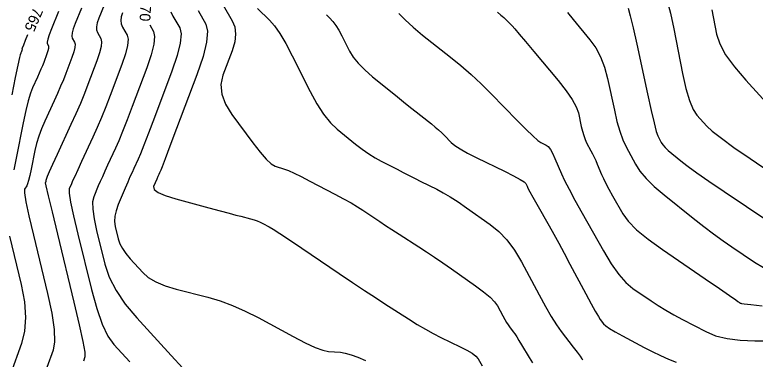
# Model space of a CAD drawing. Extents: x 2082232 to 2083549, y 592624 to 593832.
# Drawn here: x 2082963.13 to 2083011.77, y 593434.11 to 593456.7 of the extents above; entities that cross this region are included whole.
import ezdxf

# ---------------------------------------------------------------- set-up
doc = ezdxf.new("R2010")
doc.units = 0
doc.layers.add('DT_X_Contour_Major', color=7, linetype='Continuous')
doc.layers.add('DT_X_Contour_Minor', color=7, linetype='Continuous')

msp = doc.modelspace()

# ---------------------------------------------------------------- linework, layer by layer
at = {"layer": 'DT_X_Contour_Major'}
for points in [[(2083005.056, 593459.624), (2083005.55, 593458.752), (2083005.767, 593458.282), (2083005.984, 593457.631), (2083006.201, 593456.802), (2083006.419, 593455.793), (2083007.001, 593452.863), (2083007.223, 593451.868), (2083007.452, 593451.08), (2083007.689, 593450.499), (2083007.932, 593450.125), (2083008.592, 593449.406), (2083008.955, 593449.07), (2083009.549, 593448.604), (2083010.375, 593448.006), (2083011.432, 593447.278), (2083014.559, 593445.161)], [(2082983.604, 593456.699), (2082983.808, 593456.5), (2082984.017, 593456.272), (2082984.22, 593456.001), (2082984.419, 593455.687), (2082984.613, 593455.33), (2082985.123, 593454.318), (2082985.361, 593453.929), (2082985.693, 593453.52), (2082986.119, 593453.091), (2082986.638, 593452.643), (2082988.148, 593451.421), (2082988.676, 593450.994), (2082989.127, 593450.63), (2082989.503, 593450.329), (2082989.802, 593450.092), (2082990.499, 593449.541), (2082990.748, 593449.339), (2082990.974, 593449.146), (2082991.177, 593448.961), (2082991.356, 593448.786), (2082991.803, 593448.33), (2082992.034, 593448.139), (2082992.393, 593447.908), (2082992.879, 593447.636), (2082993.492, 593447.324), (2082995.297, 593446.439), (2082995.892, 593446.14), (2082996.326, 593445.907), (2082996.598, 593445.741), (2082996.708, 593445.64), (2082996.785, 593445.46), (2082996.847, 593445.335), (2082996.977, 593445.095), (2082997.173, 593444.741), (2082997.436, 593444.271), (2082998.228, 593442.867), (2082998.536, 593442.315), (2082998.868, 593441.712), (2082999.223, 593441.058), (2082999.602, 593440.352), (2083000.642, 593438.403), (2083000.995, 593437.749), (2083001.27, 593437.251), (2083001.469, 593436.908), (2083001.592, 593436.72), (2083001.817, 593436.425), (2083001.958, 593436.293), (2083002.211, 593436.117), (2083002.577, 593435.898), (2083003.056, 593435.636), (2083004.481, 593434.878), (2083005.014, 593434.603), (2083005.543, 593434.349), (2083006.069, 593434.116), (2083006.591, 593433.902)], [(2082971.996, 593456.037), (2082972.241, 593455.611), (2082972.319, 593455.28), (2082972.272, 593454.772), (2082972.101, 593454.087), (2082971.805, 593453.225), (2082970.851, 593450.691), (2082970.513, 593449.807), (2082970.217, 593449.057), (2082969.962, 593448.44), (2082969.748, 593447.956), (2082969.233, 593446.843), (2082969.049, 593446.444), (2082968.886, 593446.083), (2082968.743, 593445.76), (2082968.62, 593445.475), (2082968.318, 593444.765), (2082968.244, 593444.427), (2082968.251, 593443.947), (2082968.337, 593443.325), (2082968.503, 593442.561), (2082969.052, 593440.333), (2082969.338, 593439.486), (2082969.784, 593438.617), (2082970.39, 593437.725), (2082971.156, 593436.81), (2082973.413, 593434.339), (2082974.164, 593433.526)], [(2082963.975, 593455.398), (2082963.817, 593455.01), (2082963.695, 593454.707), (2082963.624, 593454.522), (2082963.603, 593454.456), (2082963.613, 593454.438), (2082963.615, 593454.429), (2082963.614, 593454.414), (2082963.609, 593454.395), (2082963.601, 593454.371), (2082963.574, 593454.3), (2082963.563, 593454.272), (2082963.551, 593454.243), (2082963.538, 593454.211), (2082963.523, 593454.178), (2082963.481, 593454.088), (2082963.435, 593453.898), (2082963.329, 593453.397), (2082963.163, 593452.584), (2082962.937, 593451.46)]]:
    msp.add_lwpolyline(points, dxfattribs=at)
at = {"layer": 'DT_X_Contour_Minor'}
for points in [[(2082967.511, 593457.134), (2082967.1, 593456.132), (2082966.973, 593455.79), (2082966.898, 593455.517), (2082966.877, 593455.313), (2082966.909, 593455.177), (2082967.064, 593454.907), (2082967.097, 593454.769), (2082967.077, 593454.557), (2082967.006, 593454.272), (2082966.883, 593453.913), (2082966.485, 593452.856), (2082966.325, 593452.447), (2082966.145, 593452.011), (2082965.943, 593451.548), (2082965.72, 593451.058), (2082965.099, 593449.717), (2082964.884, 593449.219), (2082964.704, 593448.733), (2082964.559, 593448.257), (2082964.449, 593447.792), (2082964.204, 593446.567), (2082964.117, 593446.155), (2082964.04, 593445.837), (2082963.972, 593445.614), (2082963.915, 593445.485), (2082963.774, 593445.268), (2082963.771, 593445.018), (2082963.868, 593444.43), (2082964.064, 593443.505), (2082964.359, 593442.242), (2082965.279, 593438.424), (2082965.562, 593437.117), (2082965.719, 593436.061), (2082965.752, 593435.256), (2082965.659, 593434.702), (2082965.246, 593433.558)], [(2082969.009, 593457.345), (2082968.656, 593456.482), (2082968.551, 593456.18), (2082968.5, 593455.922), (2082968.504, 593455.708), (2082968.562, 593455.538), (2082968.79, 593455.142), (2082968.837, 593454.94), (2082968.809, 593454.629), (2082968.704, 593454.21), (2082968.523, 593453.683), (2082967.94, 593452.134), (2082967.706, 593451.534), (2082967.441, 593450.894), (2082967.146, 593450.216), (2082966.819, 593449.498), (2082965.908, 593447.531), (2082965.608, 593446.88), (2082965.391, 593446.401), (2082965.257, 593446.093), (2082965.205, 593445.958), (2082965.179, 593445.827), (2082965.17, 593445.783), (2082965.162, 593445.749), (2082965.154, 593445.725), (2082965.148, 593445.711), (2082965.133, 593445.688), (2082965.179, 593445.471), (2082965.327, 593444.836), (2082965.577, 593443.784), (2082965.931, 593442.315), (2082967.009, 593437.841), (2082967.358, 593436.359), (2082967.596, 593435.27), (2082967.724, 593434.574), (2082967.74, 593434.27), (2082967.637, 593433.984)], [(2082975.174, 593456.98), (2082975.692, 593456.081), (2082975.8, 593455.621), (2082975.735, 593454.915), (2082975.497, 593453.964), (2082975.087, 593452.767), (2082973.761, 593449.248), (2082973.324, 593448.087), (2082973.005, 593447.245), (2082972.805, 593446.72), (2082972.724, 593446.514), (2082972.666, 593446.389), (2082972.637, 593446.325), (2082972.594, 593446.226), (2082972.536, 593446.093), (2082972.465, 593445.925), (2082972.255, 593445.432), (2082972.288, 593445.242), (2082972.542, 593445.045), (2082973.019, 593444.839), (2082973.717, 593444.625), (2082975.876, 593444.042), (2082976.614, 593443.844), (2082977.21, 593443.684), (2082977.664, 593443.563), (2082977.976, 593443.482), (2082978.618, 593443.316), (2082978.848, 593443.251), (2082979.059, 593443.18), (2082979.248, 593443.104), (2082979.418, 593443.021), (2082979.843, 593442.792), (2082980.097, 593442.639), (2082980.541, 593442.353), (2082981.174, 593441.934), (2082981.997, 593441.381), (2082984.445, 593439.728), (2082985.32, 593439.139), (2082986.112, 593438.612), (2082986.819, 593438.146), (2082987.442, 593437.741), (2082988.992, 593436.745), (2082989.561, 593436.39), (2082990.104, 593436.07), (2082990.623, 593435.785), (2082991.117, 593435.537), (2082992.402, 593434.922), (2082992.836, 593434.699), (2082993.176, 593434.491), (2082993.42, 593434.298), (2082993.57, 593434.121), (2082993.842, 593433.668)], [(2082976.827, 593457.341), (2082977.418, 593456.316), (2082977.583, 593455.904), (2082977.637, 593455.439), (2082977.579, 593454.921), (2082977.41, 593454.349), (2082976.808, 593452.751), (2082976.675, 593452.14), (2082976.728, 593451.505), (2082976.966, 593450.846), (2082977.389, 593450.164), (2082978.766, 593448.311), (2082979.245, 593447.694), (2082979.652, 593447.232), (2082979.985, 593446.926), (2082980.245, 593446.776), (2082980.841, 593446.581), (2082981.114, 593446.478), (2082981.484, 593446.312), (2082981.952, 593446.085), (2082982.517, 593445.796), (2082984.156, 593444.943), (2082984.731, 593444.637), (2082985.228, 593444.361), (2082985.647, 593444.113), (2082985.989, 593443.895), (2082986.794, 593443.351), (2082987.12, 593443.133), (2082987.491, 593442.888), (2082987.909, 593442.616), (2082988.373, 593442.316), (2082989.672, 593441.481), (2082990.173, 593441.155), (2082990.698, 593440.805), (2082991.25, 593440.429), (2082991.827, 593440.028), (2082993.4, 593438.926), (2082993.933, 593438.533), (2082994.351, 593438.182), (2082994.655, 593437.873), (2082994.844, 593437.605), (2082995.196, 593436.946), (2082995.322, 593436.715), (2082995.438, 593436.517), (2082995.543, 593436.352), (2082995.638, 593436.219), (2082995.875, 593435.908), (2082995.977, 593435.767), (2082996.103, 593435.578), (2082996.253, 593435.34), (2082996.428, 593435.054), (2082996.927, 593434.225), (2082997.137, 593433.875)], [(2082979.074, 593457.125), (2082979.871, 593456.347), (2082980.187, 593455.982), (2082980.54, 593455.472), (2082980.928, 593454.815), (2082981.352, 593454.012), (2082982.531, 593451.677), (2082982.974, 593450.865), (2082983.419, 593450.181), (2082983.866, 593449.624), (2082984.316, 593449.196), (2082985.518, 593448.223), (2082985.961, 593447.879), (2082986.39, 593447.576), (2082986.804, 593447.315), (2082987.204, 593447.095), (2082988.25, 593446.565), (2082988.643, 593446.366), (2082989.035, 593446.168), (2082989.427, 593445.971), (2082989.818, 593445.775), (2082990.862, 593445.253), (2082991.278, 593445.03), (2082991.741, 593444.754), (2082992.253, 593444.425), (2082992.813, 593444.043), (2082994.371, 593442.951), (2082994.936, 593442.491), (2082995.465, 593441.93), (2082995.956, 593441.267), (2082996.41, 593440.502), (2082997.571, 593438.327), (2082997.988, 593437.566), (2082998.371, 593436.912), (2082998.718, 593436.366), (2082999.03, 593435.927), (2082999.814, 593434.902), (2083000.074, 593434.56), (2083000.267, 593434.306), (2083000.392, 593434.138), (2083000.448, 593434.056)], [(2083003.43, 593457.144), (2083003.569, 593456.636), (2083003.757, 593455.844), (2083003.994, 593454.767), (2083004.691, 593451.514), (2083004.93, 593450.427), (2083005.125, 593449.605), (2083005.275, 593449.049), (2083005.381, 593448.758), (2083005.604, 593448.336), (2083005.71, 593448.171), (2083005.861, 593447.993), (2083006.057, 593447.801), (2083006.299, 593447.596), (2083007.003, 593447.033), (2083007.372, 593446.755), (2083007.949, 593446.343), (2083008.736, 593445.798), (2083009.732, 593445.12), (2083012.667, 593443.133)], [(2083008.917, 593457.026), (2083009.231, 593455.441), (2083009.44, 593454.806), (2083009.831, 593454.088), (2083010.404, 593453.289), (2083011.158, 593452.407), (2083013.412, 593449.947)], [(2082966.012, 593456.923), (2082965.544, 593455.781), (2082965.395, 593455.4), (2082965.297, 593455.112), (2082965.251, 593454.918), (2082965.256, 593454.817), (2082965.339, 593454.673), (2082965.356, 593454.599), (2082965.346, 593454.486), (2082965.308, 593454.333), (2082965.242, 593454.142), (2082965.03, 593453.578), (2082964.944, 593453.359), (2082964.848, 593453.127), (2082964.74, 593452.88), (2082964.622, 593452.618), (2082964.29, 593451.902), (2082964.159, 593451.559), (2082964.016, 593451.065), (2082963.861, 593450.421), (2082963.693, 593449.626), (2082963.229, 593447.307), (2082963.064, 593446.527)], [(2082970.212, 593456.832), (2082970.129, 593456.571), (2082970.101, 593456.328), (2082970.13, 593456.104), (2082970.215, 593455.898), (2082970.516, 593455.377), (2082970.578, 593455.11), (2082970.54, 593454.7), (2082970.403, 593454.149), (2082970.164, 593453.454), (2082969.395, 593451.413), (2082969.108, 593450.668), (2082968.823, 593449.963), (2082968.541, 593449.299), (2082968.26, 593448.676), (2082967.516, 593447.07), (2082967.265, 593446.527), (2082967.071, 593446.103), (2082966.933, 593445.8), (2082966.852, 593445.615), (2082966.711, 593445.282), (2082966.706, 593445.003), (2082966.799, 593444.413), (2082966.989, 593443.514), (2082967.277, 593442.305), (2082968.173, 593438.669), (2082968.517, 593437.422), (2082968.875, 593436.407), (2082969.248, 593435.625), (2082969.635, 593435.077), (2082970.688, 593433.924)], [(2082973.383, 593456.894), (2082973.521, 593456.62), (2082973.967, 593455.846), (2082974.059, 593455.45), (2082974.004, 593454.844), (2082973.799, 593454.025), (2082973.446, 593452.996), (2082972.306, 593449.969), (2082971.918, 593448.947), (2082971.611, 593448.151), (2082971.383, 593447.58), (2082971.236, 593447.235), (2082970.949, 593446.616), (2082970.833, 593446.362), (2082970.701, 593446.063), (2082970.552, 593445.721), (2082970.387, 593445.335), (2082969.925, 593444.247), (2082969.783, 593443.851), (2082969.703, 593443.481), (2082969.685, 593443.136), (2082969.729, 593442.816), (2082969.931, 593441.997), (2082970.036, 593441.686), (2082970.2, 593441.367), (2082970.423, 593441.039), (2082970.705, 593440.702), (2082971.534, 593439.795), (2082971.904, 593439.471), (2082972.393, 593439.183), (2082973.001, 593438.929), (2082973.727, 593438.709), (2082975.822, 593438.169), (2082976.617, 593437.934), (2082977.432, 593437.633), (2082978.267, 593437.266), (2082979.121, 593436.834), (2082981.426, 593435.593), (2082982.219, 593435.182), (2082982.869, 593434.883), (2082983.376, 593434.695), (2082983.74, 593434.618), (2082984.52, 593434.559), (2082984.843, 593434.509), (2082985.226, 593434.402), (2082985.67, 593434.238), (2082986.173, 593434.018)], [(2082988.372, 593456.786), (2082988.776, 593456.366), (2082989.293, 593455.896), (2082989.923, 593455.377), (2082991.756, 593453.928), (2082992.438, 593453.37), (2082993.11, 593452.784), (2082993.77, 593452.169), (2082994.42, 593451.526), (2082996.139, 593449.772), (2082996.719, 593449.189), (2082997.171, 593448.754), (2082997.495, 593448.467), (2082997.69, 593448.329), (2082998.039, 593448.157), (2082998.174, 593448.054), (2082998.316, 593447.874), (2082998.465, 593447.615), (2082998.621, 593447.279), (2082999.048, 593446.28), (2082999.254, 593445.836), (2082999.549, 593445.255), (2082999.935, 593444.536), (2083000.412, 593443.679), (2083001.802, 593441.212), (2083002.315, 593440.364), (2083002.809, 593439.671), (2083003.284, 593439.132), (2083003.741, 593438.748), (2083004.934, 593437.931), (2083005.398, 593437.625), (2083005.895, 593437.32), (2083006.426, 593437.017), (2083006.99, 593436.715), (2083008.538, 593435.913), (2083009.174, 593435.649), (2083009.921, 593435.461), (2083010.78, 593435.347), (2083011.75, 593435.308), (2083014.486, 593435.304)], [(2082994.842, 593456.87), (2082995.07, 593456.69), (2082995.16, 593456.615), (2082995.258, 593456.527), (2082995.365, 593456.426), (2082995.48, 593456.31), (2082995.799, 593455.985), (2082995.978, 593455.789), (2082996.276, 593455.443), (2082996.694, 593454.948), (2082997.23, 593454.303), (2082998.82, 593452.386), (2082999.35, 593451.715), (2082999.75, 593451.14), (2083000.019, 593450.66), (2083000.156, 593450.276), (2083000.348, 593449.38), (2083000.424, 593449.062), (2083000.508, 593448.778), (2083000.6, 593448.529), (2083000.7, 593448.314), (2083000.978, 593447.788), (2083001.082, 593447.584), (2083001.187, 593447.368), (2083001.293, 593447.138), (2083001.398, 593446.896), (2083001.682, 593446.233), (2083001.806, 593445.959), (2083001.968, 593445.635), (2083002.166, 593445.26), (2083002.401, 593444.836), (2083003.077, 593443.636), (2083003.431, 593443.153), (2083003.984, 593442.601), (2083004.737, 593441.982), (2083005.69, 593441.294), (2083008.497, 593439.37), (2083009.421, 593438.737), (2083010.085, 593438.282), (2083010.49, 593438.003), (2083010.636, 593437.901), (2083010.681, 593437.865), (2083010.697, 593437.852), (2083010.712, 593437.841), (2083010.726, 593437.831), (2083010.738, 593437.822), (2083010.77, 593437.801), (2083010.783, 593437.793), (2083010.798, 593437.786), (2083010.814, 593437.781), (2083010.832, 593437.776), (2083010.883, 593437.765), (2083011.045, 593437.745), (2083011.492, 593437.693), (2083012.224, 593437.609)], [(2082999.447, 593456.846), (2082999.821, 593456.394), (2083000.919, 593455.07), (2083001.3, 593454.538), (2083001.619, 593453.936), (2083001.878, 593453.264), (2083002.075, 593452.521), (2083002.52, 593450.447), (2083002.694, 593449.713), (2083002.882, 593449.066), (2083003.086, 593448.507), (2083003.305, 593448.035), (2083003.908, 593446.893), (2083004.195, 593446.447), (2083004.604, 593445.965), (2083005.135, 593445.447), (2083005.789, 593444.893), (2083007.694, 593443.368), (2083008.389, 593442.82), (2083009.044, 593442.322), (2083009.659, 593441.872), (2083010.235, 593441.471), (2083011.718, 593440.467), (2083012.317, 593440.114)], [(2082962.788, 593442.169), (2082963.55, 593439.007), (2082963.766, 593437.875), (2082963.843, 593436.853), (2082963.78, 593435.939), (2082963.578, 593435.133), (2082962.854, 593433.131)]]:
    msp.add_lwpolyline(points, dxfattribs=at)

# ---------------------------------------------------------------- texts
at = {"layer": 'DT_X_Contour_Major'}
for s, rotation, p in [('770', 266.4648, (2082971.424, 593457.856)), ('765', 246.271, (2082964.373, 593457.24))]:
    msp.add_text(s, height=0.7, rotation=rotation, dxfattribs=at).set_placement(p)

doc.saveas('drawing.dxf')
